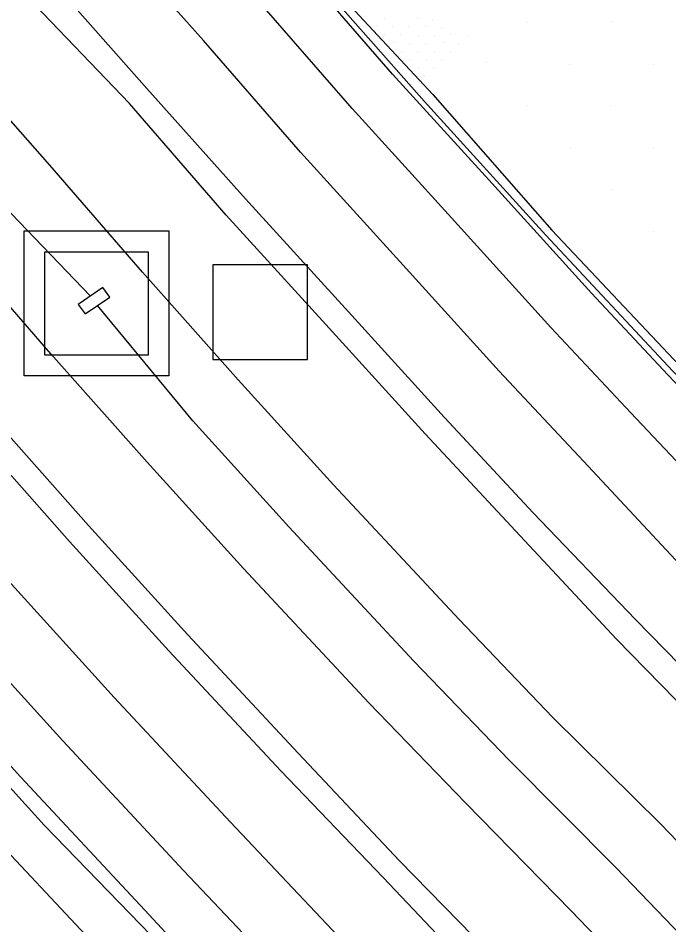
# Model space of a CAD drawing. Extents: x 1602514 to 1609837, y 863887 to 871157.
# Drawn here: x 1605605.1 to 1605715.1, y 866902.8 to 867056.2 of the extents above; entities that cross this region are included whole.
import ezdxf

# ---------------------------------------------------------------- set-up
doc = ezdxf.new("R2010")
doc.units = 0
for name, color, linetype in [('Drainage-Structures', 7, 'Continuous'), ('Lighting_Signals-Equipment', 7, 'Continuous'), ('Survey-Centerline', 7, 'Continuous'), ('Survey-Edge of pavement', 7, 'Continuous'), ('Survey-Flow line', 7, 'Continuous'), ('Survey-Ridge Lines', 7, 'Continuous'), ('Survey-Safety', 7, 'Continuous'), ('Survey-Shoulders', 7, 'Continuous'), ('Survey-Spot dirt', 7, 'Continuous')]:
    doc.layers.add(name, color=color, linetype=linetype)

msp = doc.modelspace()

# ---------------------------------------------------------------- linework, layer by layer
at = {"layer": 'Drainage-Structures'}
for p, q in [((1605606.12, 867020.18), (1605630.62, 867020.18)), ((1605606.12, 866995.68), (1605606.12, 867020.18)), ((1605606.12, 867020.18), (1605630.62, 867020.18)), ((1605606.12, 866995.68), (1605606.12, 867020.18)), ((1605630.62, 867020.18), (1605630.62, 866995.68)), ((1605630.62, 867020.18), (1605630.62, 866995.68)), ((1605609.62, 867016.68), (1605627.12, 867016.68)), ((1605609.62, 866999.18), (1605609.62, 867016.68)), ((1605609.62, 867016.68), (1605627.12, 867016.68)), ((1605609.62, 866999.18), (1605609.62, 867016.68)), ((1605627.12, 867016.68), (1605627.12, 866999.18)), ((1605627.12, 867016.68), (1605627.12, 866999.18)), ((1605627.12, 866999.18), (1605609.62, 866999.18)), ((1605627.12, 866999.18), (1605609.62, 866999.18)), ((1605630.62, 866995.68), (1605606.12, 866995.68)), ((1605630.62, 866995.68), (1605606.12, 866995.68))]:
    msp.add_line(p, q, dxfattribs=at)
at = {"layer": 'Lighting_Signals-Equipment'}
msp.add_lwpolyline([(1605638.02, 866998.43), (1605654.02, 866998.43), (1605654.02, 867014.43), (1605638.02, 867014.43)], close=True, dxfattribs=at)
msp.add_lwpolyline([(1605638.02, 866998.43), (1605654.02, 866998.43), (1605654.02, 867014.43), (1605638.02, 867014.43)], close=True, dxfattribs=at)
at = {"layer": 'Survey-Centerline'}
for points in [[(1605879.5, 866693.25), (1605860.32, 866709.31), (1605838.21, 866728.46), (1605819.55, 866745.13), (1605801.04, 866761.96), (1605782.79, 866779.05), (1605764.5, 866796.1), (1605746.41, 866813.36), (1605728.64, 866830.93), (1605710.73, 866848.38), (1605693.01, 866866.01), (1605675.34, 866883.7), (1605658.23, 866901.96), (1605641.04, 866920.13), (1605621.35, 866941.26), (1605604.54, 866959.79), (1605587.71, 866978.29), (1605571.55, 866997.36), (1605555.15, 867016.23), (1605538.99, 867035.3), (1605523.05, 867054.56), (1605507.36, 867074.03)], [(1605879.5, 866693.25), (1605860.32, 866709.31), (1605838.21, 866728.46), (1605819.55, 866745.13), (1605801.04, 866761.96), (1605782.79, 866779.05), (1605764.5, 866796.1), (1605746.41, 866813.36), (1605728.64, 866830.93), (1605710.73, 866848.38), (1605693.01, 866866.01), (1605675.34, 866883.7), (1605658.23, 866901.96), (1605641.04, 866920.13), (1605621.35, 866941.26), (1605604.54, 866959.79), (1605587.71, 866978.29), (1605571.55, 866997.36), (1605555.15, 867016.23), (1605538.99, 867035.3), (1605523.05, 867054.56), (1605507.36, 867074.03)], [(1605879.46, 866806.46), (1605860.65, 866822.97), (1605842.4, 866840.07), (1605824.25, 866857.26), (1605806.03, 866874.38), (1605788.25, 866891.96), (1605770.35, 866909.4), (1605753, 866927.41), (1605735.25, 866945.02), (1605717.77, 866962.89), (1605700.71, 866981.21), (1605686.48, 866996.47), (1605669.68, 867015), (1605652.85, 867033.5), (1605636.48, 867052.4), (1605619.85, 867071.07)], [(1605879.46, 866806.46), (1605860.65, 866822.97), (1605842.4, 866840.07), (1605824.25, 866857.26), (1605806.03, 866874.38), (1605788.25, 866891.96), (1605770.35, 866909.4), (1605753, 866927.41), (1605735.25, 866945.02), (1605717.77, 866962.89), (1605700.71, 866981.21), (1605686.48, 866996.47), (1605669.68, 867015), (1605652.85, 867033.5), (1605636.48, 867052.4), (1605619.85, 867071.07)]]:
    msp.add_lwpolyline(points, dxfattribs=at)
at = {"layer": 'Survey-Edge of pavement'}
for points in [[(1605498.38, 867066.42), (1605514.15, 867047.02), (1605530.13, 867027.79), (1605546.29, 867008.72), (1605562.83, 866989.97), (1605579.2, 866971.07), (1605595.85, 866952.42), (1605612.66, 866933.9), (1605633.08, 866911.98), (1605650.27, 866893.81), (1605667.59, 866875.76), (1605685.1, 866857.91), (1605702.74, 866840.2), (1605720.65, 866822.76), (1605738.74, 866805.51), (1605756.57, 866787.98), (1605775.07, 866771.15), (1605793.32, 866754.05), (1605811.57, 866736.97), (1605830.04, 866720.1), (1605852.86, 866699.85), (1605871.9, 866683.62), (1605891.13, 866667.65)], [(1605498.38, 867066.42), (1605514.15, 867047.02), (1605530.13, 867027.79), (1605546.29, 867008.72), (1605562.83, 866989.97), (1605579.2, 866971.07), (1605595.85, 866952.42), (1605612.66, 866933.9), (1605633.08, 866911.98), (1605650.27, 866893.81), (1605667.59, 866875.76), (1605685.1, 866857.91), (1605702.74, 866840.2), (1605720.65, 866822.76), (1605738.74, 866805.51), (1605756.57, 866787.98), (1605775.07, 866771.15), (1605793.32, 866754.05), (1605811.57, 866736.97), (1605830.04, 866720.1), (1605852.86, 866699.85), (1605871.9, 866683.62), (1605891.13, 866667.65)], [(1605610.35, 867063.02), (1605626.89, 867044.27), (1605643.58, 867025.64), (1605660.41, 867007.14), (1605677.21, 866988.61), (1605692.22, 866972.51), (1605709.51, 866954.45), (1605727, 866936.57), (1605744.48, 866918.69), (1605762.01, 866900.87), (1605779.92, 866883.42), (1605797.69, 866865.85), (1605815.6, 866848.4), (1605833.75, 866831.21), (1605852.16, 866814.28), (1605870.97, 866797.76), (1605889.67, 866781.14)], [(1605610.35, 867063.02), (1605626.89, 867044.27), (1605643.58, 867025.64), (1605660.41, 867007.14), (1605677.21, 866988.61), (1605692.22, 866972.51), (1605709.51, 866954.45), (1605727, 866936.57), (1605744.48, 866918.69), (1605762.01, 866900.87), (1605779.92, 866883.42), (1605797.69, 866865.85), (1605815.6, 866848.4), (1605833.75, 866831.21), (1605852.16, 866814.28), (1605870.97, 866797.76), (1605889.67, 866781.14)], [(1605886.77, 866702.47), (1605867.73, 866718.7), (1605846.71, 866737.16), (1605828.21, 866754), (1605809.61, 866770.73), (1605791.36, 866787.82), (1605773.08, 866804.88), (1605755.06, 866822.21), (1605737.1, 866839.6), (1605719.2, 866857.04), (1605701.63, 866874.84), (1605684.05, 866892.61), (1605666.83, 866910.76), (1605649.54, 866928.83), (1605630.62, 866949.12), (1605613.82, 866967.65), (1605597.22, 866986.35), (1605580.85, 867005.24), (1605564.48, 867024.14), (1605548.29, 867043.19), (1605532.25, 867062.35)], [(1605886.77, 866702.47), (1605867.73, 866718.7), (1605846.71, 866737.16), (1605828.21, 866754), (1605809.61, 866770.73), (1605791.36, 866787.82), (1605773.08, 866804.88), (1605755.06, 866822.21), (1605737.1, 866839.6), (1605719.2, 866857.04), (1605701.63, 866874.84), (1605684.05, 866892.61), (1605666.83, 866910.76), (1605649.54, 866928.83), (1605630.62, 866949.12), (1605613.82, 866967.65), (1605597.22, 866986.35), (1605580.85, 867005.24), (1605564.48, 867024.14), (1605548.29, 867043.19), (1605532.25, 867062.35)], [(1605887.65, 866814.84), (1605868.84, 866831.36), (1605850.28, 866848.13), (1605831.95, 866865.14), (1605814.07, 866882.61), (1605796.29, 866900.19), (1605778.39, 866917.63), (1605760.85, 866935.45), (1605743.37, 866953.33), (1605725.89, 866971.21), (1605708.7, 866989.39), (1605695.2, 867003.86), (1605678.4, 867022.39), (1605661.57, 867040.89), (1605645.2, 867059.79)], [(1605887.65, 866814.84), (1605868.84, 866831.36), (1605850.28, 866848.13), (1605831.95, 866865.14), (1605814.07, 866882.61), (1605796.29, 866900.19), (1605778.39, 866917.63), (1605760.85, 866935.45), (1605743.37, 866953.33), (1605725.89, 866971.21), (1605708.7, 866989.39), (1605695.2, 867003.86), (1605678.4, 867022.39), (1605661.57, 867040.89), (1605645.2, 867059.79)]]:
    msp.add_lwpolyline(points, dxfattribs=at)
at = {"layer": 'Survey-Flow line'}
msp.add_line((1605602.6, 867024.53), (1605617.35, 867009.16), dxfattribs=at)
msp.add_line((1605602.6, 867024.53), (1605617.35, 867009.16), dxfattribs=at)
for points in [[(1605670.48, 866843.23), (1605652.79, 866861.11), (1605635.82, 866879.44), (1605619.07, 866898.37), (1605597.96, 866920.83), (1605580.76, 866939.18), (1605564.02, 866957.9), (1605547.56, 866976.85), (1605531, 866995.52), (1605514.86, 867014.84), (1605499.03, 867034.18), (1605483.22, 867053.97), (1605467.96, 867073.75)], [(1605670.48, 866843.23), (1605652.79, 866861.11), (1605635.82, 866879.44), (1605619.07, 866898.37), (1605597.96, 866920.83), (1605580.76, 866939.18), (1605564.02, 866957.9), (1605547.56, 866976.85), (1605531, 866995.52), (1605514.86, 867014.84), (1605499.03, 867034.18), (1605483.22, 867053.97), (1605467.96, 867073.75)], [(1605979.43, 866666.13), (1605963.33, 866678.34), (1605944.94, 866693.43), (1605925.04, 866708.9), (1605906.02, 866724.46), (1605888, 866740.55), (1605865.17, 866760.69), (1605846.9, 866777.44), (1605828.58, 866793.63), (1605810.95, 866809.81), (1605794.09, 866826.95), (1605775.4, 866844.62), (1605757.62, 866860.04), (1605739.67, 866878.17), (1605722.8, 866895.17), (1605706.24, 866912.43), (1605688.17, 866930.62), (1605672.05, 866947.4), (1605650.86, 866970.14), (1605634.63, 866988.04), (1605618.53, 867007.56)], [(1605979.43, 866666.13), (1605963.33, 866678.34), (1605944.94, 866693.43), (1605925.04, 866708.9), (1605906.02, 866724.46), (1605888, 866740.55), (1605865.17, 866760.69), (1605846.9, 866777.44), (1605828.58, 866793.63), (1605810.95, 866809.81), (1605794.09, 866826.95), (1605775.4, 866844.62), (1605757.62, 866860.04), (1605739.67, 866878.17), (1605722.8, 866895.17), (1605706.24, 866912.43), (1605688.17, 866930.62), (1605672.05, 866947.4), (1605650.86, 866970.14), (1605634.63, 866988.04), (1605618.53, 867007.56)]]:
    msp.add_lwpolyline(points, dxfattribs=at)
at = {"layer": 'Survey-Ridge Lines'}
for points in [[(1605522.31, 867231.04), (1605541.95, 867204.58), (1605565.9, 867172.72), (1605581.44, 867153.05), (1605597.86, 867134.14), (1605613.86, 867114.99), (1605621.79, 867105.2), (1605638.01, 867086.19), (1605653.49, 867066.69), (1605675.23, 867043.27), (1605695.38, 867020.3), (1605716.97, 866997.4), (1605742.84, 866970.29), (1605770.76, 866945.09), (1605788.47, 866927.59), (1605798.35, 866919.46), (1605815.74, 866901.7), (1605823.91, 866891.9), (1605840.68, 866873.71), (1605858.57, 866856.44), (1605877.33, 866839.9)], [(1605522.31, 867231.04), (1605541.95, 867204.58), (1605565.9, 867172.72), (1605581.44, 867153.05), (1605597.86, 867134.14), (1605613.86, 867114.99), (1605621.79, 867105.2), (1605638.01, 867086.19), (1605653.49, 867066.69), (1605675.23, 867043.27), (1605695.38, 867020.3), (1605716.97, 866997.4), (1605742.84, 866970.29), (1605770.76, 866945.09), (1605788.47, 866927.59), (1605798.35, 866919.46), (1605815.74, 866901.7), (1605823.91, 866891.9), (1605840.68, 866873.71), (1605858.57, 866856.44), (1605877.33, 866839.9)], [(1605882.25, 866733.82), (1605859.32, 866754.06), (1605841.23, 866771.07), (1605822.72, 866787.16), (1605804.26, 866802.67), (1605787.34, 866819.95), (1605768.72, 866837.55), (1605750.06, 866852.41), (1605732.31, 866870.62), (1605715.31, 866887.75), (1605698.63, 866905.13), (1605680.78, 866923.4), (1605664.42, 866940.35), (1605643.25, 866963.06), (1605626.93, 866981.06), (1605610.62, 866999.39), (1605594.74, 867017.73), (1605577.86, 867036.87), (1605562.39, 867055.13), (1605545.79, 867074.43)], [(1605882.25, 866733.82), (1605859.32, 866754.06), (1605841.23, 866771.07), (1605822.72, 866787.16), (1605804.26, 866802.67), (1605787.34, 866819.95), (1605768.72, 866837.55), (1605750.06, 866852.41), (1605732.31, 866870.62), (1605715.31, 866887.75), (1605698.63, 866905.13), (1605680.78, 866923.4), (1605664.42, 866940.35), (1605643.25, 866963.06), (1605626.93, 866981.06), (1605610.62, 866999.39), (1605594.74, 867017.73), (1605577.86, 867036.87), (1605562.39, 867055.13), (1605545.79, 867074.43)], [(1605893.73, 866747.28), (1605871.02, 866767.32), (1605852.57, 866783.83), (1605834.43, 866800.11), (1605817.64, 866816.96), (1605800.85, 866833.96), (1605782.08, 866851.69), (1605765.18, 866867.69), (1605747.02, 866885.73), (1605730.28, 866902.61), (1605713.84, 866919.74), (1605695.55, 866937.84), (1605679.67, 866954.47), (1605658.46, 866977.23), (1605642.33, 866995.02), (1605626.14, 867013.21), (1605610.45, 867031.33), (1605593.44, 867050.62), (1605578.25, 867068.57)], [(1605893.73, 866747.28), (1605871.02, 866767.32), (1605852.57, 866783.83), (1605834.43, 866800.11), (1605817.64, 866816.96), (1605800.85, 866833.96), (1605782.08, 866851.69), (1605765.18, 866867.69), (1605747.02, 866885.73), (1605730.28, 866902.61), (1605713.84, 866919.74), (1605695.55, 866937.84), (1605679.67, 866954.47), (1605658.46, 866977.23), (1605642.33, 866995.02), (1605626.14, 867013.21), (1605610.45, 867031.33), (1605593.44, 867050.62), (1605578.25, 867068.57)], [(1605615.28, 867007.74), (1605616.45, 867006.14), (1605620.61, 867008.98), (1605619.43, 867010.59), (1605615.28, 867007.74)], [(1605615.28, 867007.74), (1605616.45, 867006.14), (1605620.61, 867008.98), (1605619.43, 867010.59), (1605615.28, 867007.74)]]:
    msp.add_lwpolyline(points, dxfattribs=at)
at = {"layer": 'Survey-Safety'}
for points in [[(1605521.21, 867230.14), (1605540.71, 867203.7), (1605563.68, 867173.6), (1605580.52, 867152.36), (1605596.22, 867132.91), (1605612.2, 867113.69), (1605620.17, 867104.04), (1605636.45, 867085.06), (1605652.68, 867066.08), (1605673.78, 867042.15), (1605694.32, 867019.46), (1605715.8, 866996.47), (1605741.98, 866969.57), (1605767.98, 866942.63), (1605785.47, 866924.82), (1605794.41, 866916.06), (1605806.37, 866905.29)], [(1605521.21, 867230.14), (1605540.71, 867203.7), (1605563.68, 867173.6), (1605580.52, 867152.36), (1605596.22, 867132.91), (1605612.2, 867113.69), (1605620.17, 867104.04), (1605636.45, 867085.06), (1605652.68, 867066.08), (1605673.78, 867042.15), (1605694.32, 867019.46), (1605715.8, 866996.47), (1605741.98, 866969.57), (1605767.98, 866942.63), (1605785.47, 866924.82), (1605794.41, 866916.06), (1605806.37, 866905.29)], [(1606354.02, 866337.22), (1606267.39, 866387.13), (1606093.69, 866498.43), (1606027.43, 866545.67), (1605953.09, 866602.06), (1605875.34, 866665), (1605783.15, 866747), (1605696.27, 866830.14), (1605609.58, 866919.6), (1605546.56, 866989.12), (1605512.84, 867028.67)], [(1606354.02, 866337.22), (1606267.39, 866387.13), (1606093.69, 866498.43), (1606027.43, 866545.67), (1605953.09, 866602.06), (1605875.34, 866665), (1605783.15, 866747), (1605696.27, 866830.14), (1605609.58, 866919.6), (1605546.56, 866989.12), (1605512.84, 867028.67)]]:
    msp.add_lwpolyline(points, dxfattribs=at)
at = {"layer": 'Survey-Shoulders'}
for points in [[(1605875.43, 866838.1), (1605857.18, 866855.19), (1605838.71, 866872.06), (1605820.49, 866889.18), (1605802.79, 866906.84), (1605784.88, 866924.28), (1605767.14, 866941.88), (1605749.39, 866959.49), (1605732.2, 866977.67), (1605714.99, 866995.82), (1605702.06, 867009.68), (1605685.26, 867028.2), (1605668.43, 867046.71), (1605652.09, 867065.63)], [(1605875.43, 866838.1), (1605857.18, 866855.19), (1605838.71, 866872.06), (1605820.49, 866889.18), (1605802.79, 866906.84), (1605784.88, 866924.28), (1605767.14, 866941.88), (1605749.39, 866959.49), (1605732.2, 866977.67), (1605714.99, 866995.82), (1605702.06, 867009.68), (1605685.26, 867028.2), (1605668.43, 867046.71), (1605652.09, 867065.63)], [(1605889.17, 866705.51), (1605870.14, 866721.74), (1605849.51, 866740.03), (1605830.81, 866756.66), (1605812.41, 866773.59), (1605794.16, 866790.69), (1605776.06, 866807.93), (1605758.02, 866825.24), (1605740.25, 866842.82), (1605722.34, 866860.26), (1605704.59, 866877.86), (1605687.08, 866895.71), (1605669.6, 866913.59), (1605652.47, 866931.82), (1605633.82, 866951.83), (1605617.01, 866970.36), (1605600.41, 866989.06), (1605584.05, 867007.95), (1605567.62, 867026.8), (1605551.46, 867045.87), (1605535.3, 867064.94)], [(1605889.17, 866705.51), (1605870.14, 866721.74), (1605849.51, 866740.03), (1605830.81, 866756.66), (1605812.41, 866773.59), (1605794.16, 866790.69), (1605776.06, 866807.93), (1605758.02, 866825.24), (1605740.25, 866842.82), (1605722.34, 866860.26), (1605704.59, 866877.86), (1605687.08, 866895.71), (1605669.6, 866913.59), (1605652.47, 866931.82), (1605633.82, 866951.83), (1605617.01, 866970.36), (1605600.41, 866989.06), (1605584.05, 867007.95), (1605567.62, 867026.8), (1605551.46, 867045.87), (1605535.3, 867064.94)], [(1605885.22, 866660.16), (1605865.97, 866676.12), (1605846.94, 866692.35), (1605823.3, 866713.2), (1605804.59, 866729.82), (1605786.05, 866746.61), (1605767.8, 866763.71), (1605749.81, 866781.06), (1605731.63, 866798.23), (1605713.86, 866815.81), (1605695.95, 866833.25), (1605678.34, 866850.99), (1605661.01, 866869.03), (1605643.53, 866886.91), (1605626.53, 866905.28), (1605605.51, 866927.83), (1605588.7, 866946.36), (1605572.08, 866965.04), (1605555.71, 866983.93), (1605539.17, 867002.68), (1605523, 867021.75), (1605506.7, 867040.7), (1605491.11, 867060.25)], [(1605885.22, 866660.16), (1605865.97, 866676.12), (1605846.94, 866692.35), (1605823.3, 866713.2), (1605804.59, 866729.82), (1605786.05, 866746.61), (1605767.8, 866763.71), (1605749.81, 866781.06), (1605731.63, 866798.23), (1605713.86, 866815.81), (1605695.95, 866833.25), (1605678.34, 866850.99), (1605661.01, 866869.03), (1605643.53, 866886.91), (1605626.53, 866905.28), (1605605.51, 866927.83), (1605588.7, 866946.36), (1605572.08, 866965.04), (1605555.71, 866983.93), (1605539.17, 867002.68), (1605523, 867021.75), (1605506.7, 867040.7), (1605491.11, 867060.25)], [(1605886.76, 866778.16), (1605868.06, 866794.79), (1605849.25, 866811.3), (1605831, 866828.4), (1605812.85, 866845.59), (1605794.63, 866862.71), (1605776.85, 866880.29), (1605758.94, 866897.73), (1605741.49, 866915.64), (1605723.75, 866933.24), (1605706.27, 866951.12), (1605689.21, 866969.44), (1605673.93, 866985.83), (1605657.12, 867004.36), (1605640.29, 867022.86), (1605623.93, 867041.76), (1605606.63, 867059.86)], [(1605886.76, 866778.16), (1605868.06, 866794.79), (1605849.25, 866811.3), (1605831, 866828.4), (1605812.85, 866845.59), (1605794.63, 866862.71), (1605776.85, 866880.29), (1605758.94, 866897.73), (1605741.49, 866915.64), (1605723.75, 866933.24), (1605706.27, 866951.12), (1605689.21, 866969.44), (1605673.93, 866985.83), (1605657.12, 867004.36), (1605640.29, 867022.86), (1605623.93, 867041.76), (1605606.63, 867059.86)]]:
    msp.add_lwpolyline(points, dxfattribs=at)
at = {"layer": 'Survey-Spot dirt'}
for p, q in [((1605665.74, 867054.94), (1605665.74, 867054.94)), ((1605665.74, 867054.94), (1605665.74, 867054.94)), ((1605667.01, 867056.19), (1605667.01, 867056.19)), ((1605667.01, 867056.19), (1605667.01, 867056.19)), ((1605668.35, 867054.8), (1605668.35, 867054.8)), ((1605668.35, 867054.8), (1605668.35, 867054.8)), ((1605671.1, 867054.81), (1605671.1, 867054.81)), ((1605671.1, 867054.81), (1605671.1, 867054.81)), ((1605672.59, 867056.18), (1605672.59, 867056.18)), ((1605672.59, 867056.18), (1605672.59, 867056.18)), ((1605673.97, 867054.74), (1605673.97, 867054.74)), ((1605673.97, 867054.74), (1605673.97, 867054.74)), ((1605675.24, 867055.83), (1605675.24, 867055.83)), ((1605675.24, 867055.83), (1605675.24, 867055.83)), ((1605691.25, 867055.49), (1605691.25, 867055.49)), ((1605691.25, 867055.49), (1605691.25, 867055.49)), ((1605705.44, 867055.61), (1605705.44, 867055.61)), ((1605705.44, 867055.61), (1605705.44, 867055.61)), ((1605667.05, 867053.46), (1605667.05, 867053.46)), ((1605667.05, 867053.46), (1605667.05, 867053.46)), ((1605669.7, 867053.42), (1605669.7, 867053.42)), ((1605669.7, 867053.42), (1605669.7, 867053.42)), ((1605672.76, 867053.21), (1605672.76, 867053.21)), ((1605672.76, 867053.21), (1605672.76, 867053.21)), ((1605675.45, 867053.34), (1605675.45, 867053.34)), ((1605675.45, 867053.34), (1605675.45, 867053.34)), ((1605676.71, 867054.64), (1605676.71, 867054.64)), ((1605676.71, 867054.64), (1605676.71, 867054.64)), ((1605678.28, 867053.35), (1605678.28, 867053.35)), ((1605678.28, 867053.35), (1605678.28, 867053.35)), ((1605681.05, 867053.18), (1605681.05, 867053.18)), ((1605681.05, 867053.18), (1605681.05, 867053.18)), ((1605668.51, 867052), (1605668.51, 867052)), ((1605668.51, 867052), (1605668.51, 867052)), ((1605671.25, 867051.86), (1605671.25, 867051.86)), ((1605671.25, 867051.86), (1605671.25, 867051.86)), ((1605674, 867051.94), (1605674, 867051.94)), ((1605674, 867051.94), (1605674, 867051.94)), ((1605677.01, 867051.99), (1605677.01, 867051.99)), ((1605677.01, 867051.99), (1605677.01, 867051.99)), ((1605679.64, 867051.96), (1605679.64, 867051.96)), ((1605679.64, 867051.96), (1605679.64, 867051.96)), ((1605669.93, 867050.44), (1605669.93, 867050.44)), ((1605669.93, 867050.44), (1605669.93, 867050.44)), ((1605672.68, 867050.56), (1605672.68, 867050.56)), ((1605672.68, 867050.56), (1605672.68, 867050.56)), ((1605675.5, 867050.43), (1605675.5, 867050.43)), ((1605675.5, 867050.43), (1605675.5, 867050.43)), ((1605678.23, 867050.63), (1605678.23, 867050.63)), ((1605678.23, 867050.63), (1605678.23, 867050.63)), ((1605671.35, 867049.15), (1605671.35, 867049.15)), ((1605671.35, 867049.15), (1605671.35, 867049.15)), ((1605674.17, 867049.07), (1605674.17, 867049.07)), ((1605674.17, 867049.07), (1605674.17, 867049.07)), ((1605676.73, 867049.16), (1605676.73, 867049.16)), ((1605676.73, 867049.16), (1605676.73, 867049.16)), ((1605684.33, 867048.64), (1605684.33, 867048.64)), ((1605684.33, 867048.64), (1605684.33, 867048.64)), ((1605672.73, 867047.66), (1605672.73, 867047.66)), ((1605672.73, 867047.66), (1605672.73, 867047.66)), ((1605675.4, 867047.73), (1605675.4, 867047.73)), ((1605675.4, 867047.73), (1605675.4, 867047.73)), ((1605698.31, 867048.38), (1605698.31, 867048.38)), ((1605698.31, 867048.38), (1605698.31, 867048.38)), ((1605712.47, 867048.36), (1605712.47, 867048.36)), ((1605712.47, 867048.36), (1605712.47, 867048.36)), ((1605673.87, 867046.44), (1605673.87, 867046.44)), ((1605673.87, 867046.44), (1605673.87, 867046.44)), ((1605691.3, 867041.48), (1605691.3, 867041.48)), ((1605691.3, 867041.48), (1605691.3, 867041.48)), ((1605705.3, 867041.41), (1605705.3, 867041.41)), ((1605705.3, 867041.41), (1605705.3, 867041.41)), ((1605698.44, 867034.35), (1605698.44, 867034.35)), ((1605698.44, 867034.35), (1605698.44, 867034.35)), ((1605712.58, 867034.37), (1605712.58, 867034.37)), ((1605712.58, 867034.37), (1605712.58, 867034.37)), ((1605705.43, 867027.17), (1605705.43, 867027.17)), ((1605705.43, 867027.17), (1605705.43, 867027.17)), ((1605712.53, 867020.09), (1605712.53, 867020.09)), ((1605712.53, 867020.09), (1605712.53, 867020.09))]:
    msp.add_line(p, q, dxfattribs=at)

doc.saveas('drawing.dxf')
